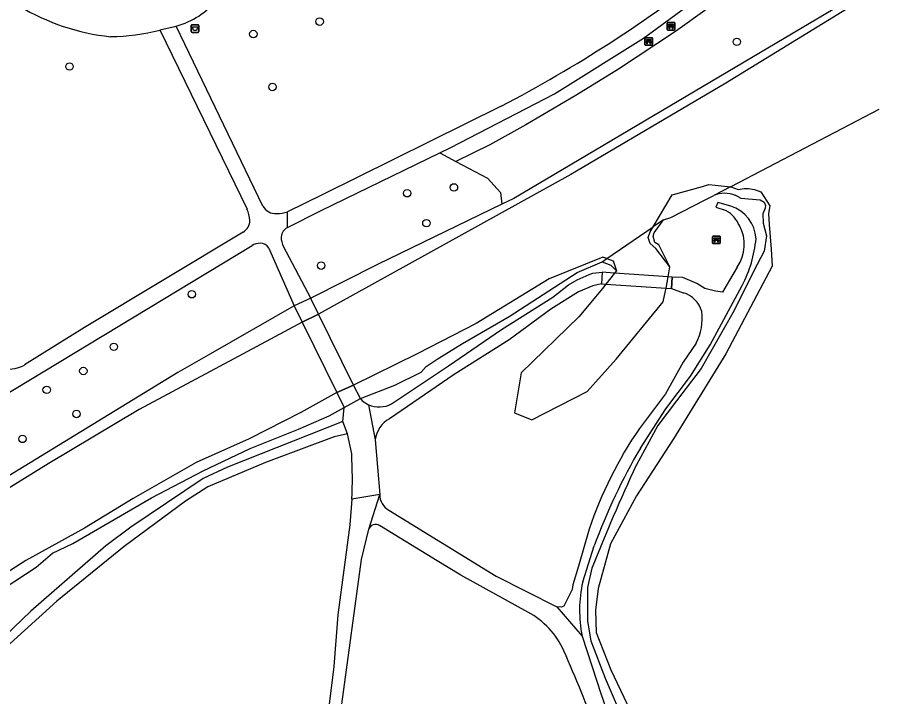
# Model space of a CAD drawing. Extents: x 160356 to 161355, y 381727 to 382845.
# Drawn here: x 161057 to 161171.4, y 381955 to 382044.2 of the extents above; entities that cross this region are included whole.
import ezdxf

# ---------------------------------------------------------------- set-up
doc = ezdxf.new("R2010")
doc.units = 0
for name, color, linetype in [('IMGEO_Afvalbak', 7, 'Continuous'), ('IMGEO_Bank', 7, 'Continuous'), ('IMGEO_Boom', 7, 'Continuous'), ('IMGEO_Dek', 7, 'Continuous'), ('IMGEO_Groenvoorziening', 7, 'Continuous'), ('IMGEO_Loofbos', 7, 'Continuous'), ('IMGEO_Meer_plas_ven_vijver', 7, 'Continuous'), ('IMGEO_Oever', 7, 'Continuous'), ('IMGEO_Voetpad_gesloten', 7, 'Continuous'), ('IMGEO_Voetpad_halfverhard', 7, 'Continuous'), ('IMGEO_Voetpad_open', 7, 'Continuous'), ('IMGEO_Waterloop', 7, 'Continuous')]:
    doc.layers.add(name, color=color, linetype=linetype)

msp = doc.modelspace()

# ---------------------------------------------------------------- linework, layer by layer
at = {"layer": 'IMGEO_Afvalbak'}
for p, q in [((161079.84, 382042.3), (161079.84, 382043.1)), ((161079.84, 382043.1), (161079.84, 382042.3)), ((161079.94, 382043.2), (161080.73, 382043.2)), ((161080.73, 382043.2), (161079.94, 382043.2)), ((161080.83, 382043.1), (161080.83, 382042.3)), ((161080.83, 382042.3), (161080.83, 382043.1)), ((161080.73, 382042.2), (161079.94, 382042.2)), ((161079.94, 382042.2), (161080.73, 382042.2))]:
    msp.add_line(p, q, dxfattribs=at)
msp.add_lwpolyline([(161079.99, 382042.92), (161080.69, 382042.92), (161080.54, 382042.44), (161080.14, 382042.44), (161079.99, 382042.92)], dxfattribs=at)
for centre, start, end in [((161079.94, 382043.1), 90, 180), ((161079.94, 382043.1), 90, 180), ((161080.73, 382043.1), 0, 90), ((161080.73, 382043.1), 360, 90), ((161079.94, 382042.3), 180, 270), ((161079.94, 382042.3), 180, 270), ((161080.73, 382042.3), 270, 0), ((161080.73, 382042.3), 270, 0)]:
    msp.add_arc(centre, 0.1, start, end, dxfattribs=at)
at = {"layer": 'IMGEO_Bank'}
for p, q in [((161142.31, 382042.57), (161142.31, 382043.42)), ((161142.31, 382043.42), (161142.31, 382042.57)), ((161142.39, 382043.5), (161143.23, 382043.5)), ((161143.23, 382043.5), (161142.39, 382043.5)), ((161142.62, 382043.01), (161142.62, 382043.11)), ((161143.01, 382042.9), (161142.62, 382042.9)), ((161142.95, 382043.12), (161142.67, 382043.12)), ((161142.67, 382043.11), (161142.67, 382043.01)), ((161142.67, 382043), (161142.95, 382043)), ((161142.96, 382043.01), (161142.96, 382043.11)), ((161143, 382043.11), (161143, 382043.01)), ((161143.31, 382043.43), (161143.31, 382042.58)), ((161143.31, 382042.58), (161143.31, 382043.43)), ((161143.24, 382042.5), (161142.4, 382042.5)), ((161142.4, 382042.5), (161143.24, 382042.5)), ((161139.38, 382040.58), (161139.38, 382041.42)), ((161139.38, 382041.42), (161139.38, 382040.58)), ((161139.45, 382041.5), (161140.29, 382041.5)), ((161140.29, 382041.5), (161139.45, 382041.5)), ((161140.07, 382040.9), (161139.68, 382040.9)), ((161139.69, 382041.01), (161139.69, 382041.11)), ((161139.73, 382041.11), (161139.73, 382041.01)), ((161140.02, 382041.12), (161139.74, 382041.12)), ((161139.74, 382041), (161140.02, 382041)), ((161140.02, 382041.01), (161140.02, 382041.11)), ((161140.07, 382041.11), (161140.07, 382041.01)), ((161140.38, 382041.43), (161140.38, 382040.59)), ((161140.38, 382040.59), (161140.38, 382041.43)), ((161140.3, 382040.5), (161139.46, 382040.5)), ((161139.46, 382040.5), (161140.3, 382040.5)), ((161148.33, 382015.45), (161149.18, 382015.45)), ((161149.18, 382015.45), (161148.33, 382015.45)), ((161148.26, 382014.53), (161148.26, 382015.37)), ((161148.26, 382015.37), (161148.26, 382014.53)), ((161149.19, 382014.46), (161148.34, 382014.46)), ((161148.34, 382014.46), (161149.19, 382014.46)), ((161148.96, 382014.85), (161148.56, 382014.85)), ((161148.57, 382014.96), (161148.57, 382015.07)), ((161148.61, 382015.07), (161148.61, 382014.96)), ((161148.9, 382015.07), (161148.62, 382015.07)), ((161148.62, 382014.96), (161148.9, 382014.96)), ((161148.91, 382014.96), (161148.91, 382015.07)), ((161148.95, 382015.07), (161148.95, 382014.96)), ((161149.26, 382015.38), (161149.26, 382014.54)), ((161149.26, 382014.54), (161149.26, 382015.38))]:
    msp.add_line(p, q, dxfattribs=at)
for points in [[(161142.56, 382042.9), (161142.42, 382042.9), (161142.53, 382043), (161142.62, 382043)], [(161142.62, 382043.12), (161142.53, 382043.12), (161142.53, 382043.28), (161143.09, 382043.28), (161143.09, 382043.12), (161143.01, 382043.12)], [(161142.61, 382042.89), (161142.61, 382042.68), (161142.57, 382042.68), (161142.57, 382042.89)], [(161143.01, 382043), (161143.09, 382043), (161143.21, 382042.9), (161143.07, 382042.9)], [(161143.06, 382042.89), (161143.06, 382042.68), (161143.02, 382042.68), (161143.02, 382042.89)], [(161139.62, 382040.9), (161139.48, 382040.9), (161139.59, 382041), (161139.68, 382041)], [(161139.68, 382041.12), (161139.59, 382041.12), (161139.59, 382041.28), (161140.16, 382041.28), (161140.16, 382041.12), (161140.07, 382041.12)], [(161139.67, 382040.89), (161139.67, 382040.69), (161139.63, 382040.69), (161139.63, 382040.89)], [(161140.07, 382041), (161140.16, 382041), (161140.27, 382040.9), (161140.13, 382040.9)], [(161140.12, 382040.89), (161140.12, 382040.69), (161140.08, 382040.69), (161140.08, 382040.89)], [(161148.51, 382014.85), (161148.36, 382014.85), (161148.48, 382014.96), (161148.56, 382014.96)], [(161148.56, 382015.07), (161148.48, 382015.07), (161148.48, 382015.23), (161149.04, 382015.23), (161149.04, 382015.07), (161148.96, 382015.07)], [(161148.56, 382014.85), (161148.56, 382014.64), (161148.51, 382014.64), (161148.51, 382014.85)], [(161148.96, 382014.96), (161149.04, 382014.96), (161149.15, 382014.85), (161149.01, 382014.85)], [(161149.01, 382014.85), (161149.01, 382014.64), (161148.96, 382014.64), (161148.96, 382014.85)]]:
    msp.add_lwpolyline(points, dxfattribs=at)
for centre, radius, start, end in [((161142.39, 382043.42), 0.0779, 92.4484, 184.2845), ((161142.39, 382043.42), 0.0779, 92.4484, 184.2845), ((161142.56, 382042.89), 0.00671, 2.8957, 87.1043), ((161142.62, 382042.89), 0.00671, 92.8957, 177.1043), ((161142.62, 382043.11), 0.00671, 2.8957, 87.1043), ((161142.62, 382043.01), 0.00671, 272.8957, 357.1043), ((161142.67, 382043.11), 0.00671, 92.8957, 177.1043), ((161142.67, 382043.01), 0.00671, 182.8957, 267.1043), ((161142.95, 382043.11), 0.00671, 2.8957, 87.1043), ((161142.95, 382043.01), 0.00671, 272.8957, 357.1043), ((161143.01, 382043.11), 0.00671, 92.8957, 177.1043), ((161143.01, 382043.01), 0.00671, 182.8957, 267.1043), ((161143.01, 382042.89), 0.00671, 2.8957, 87.1043), ((161143.07, 382042.89), 0.00671, 92.8957, 177.1043), ((161143.24, 382043.42), 0.0779, 2.4484, 94.2845), ((161143.24, 382043.42), 0.0779, 2.4484, 94.2845), ((161142.39, 382042.58), 0.0779, 182.4484, 274.2845), ((161142.39, 382042.58), 0.0779, 182.4484, 274.2845), ((161143.24, 382042.58), 0.0779, 272.4484, 4.2845), ((161143.24, 382042.58), 0.0779, 272.4484, 4.2845), ((161139.46, 382041.42), 0.0779, 92.4484, 184.2845), ((161139.46, 382041.42), 0.0779, 92.4484, 184.2845), ((161139.46, 382040.58), 0.0779, 182.4484, 274.2845), ((161139.46, 382040.58), 0.0779, 182.4484, 274.2845), ((161139.62, 382040.89), 0.00671, 2.8957, 87.1043), ((161139.68, 382040.89), 0.00671, 92.8957, 177.1043), ((161139.68, 382041.11), 0.00671, 2.8957, 87.1043), ((161139.68, 382041.01), 0.00671, 272.8957, 357.1043), ((161139.74, 382041.11), 0.00671, 92.8957, 177.1043), ((161139.74, 382041.01), 0.00671, 182.8957, 267.1043), ((161140.02, 382041.11), 0.00671, 2.8957, 87.1043), ((161140.02, 382041.01), 0.00671, 272.8957, 357.1043), ((161140.07, 382041.11), 0.00671, 92.8957, 177.1043), ((161140.07, 382041.01), 0.00671, 182.8957, 267.1043), ((161140.07, 382040.89), 0.00671, 2.8957, 87.1043), ((161140.13, 382040.89), 0.00671, 92.8957, 177.1043), ((161140.3, 382041.42), 0.0779, 2.4484, 94.2845), ((161140.3, 382041.42), 0.0779, 2.4484, 94.2845), ((161140.3, 382040.58), 0.0779, 272.4484, 4.2845), ((161140.3, 382040.58), 0.0779, 272.4484, 4.2845), ((161148.34, 382015.38), 0.0779, 92.4484, 184.2845), ((161148.34, 382015.38), 0.0779, 92.4484, 184.2845), ((161149.18, 382015.38), 0.0779, 2.4484, 94.2845), ((161149.18, 382015.38), 0.0779, 2.4484, 94.2845), ((161148.34, 382014.53), 0.0779, 182.4484, 274.2845), ((161148.34, 382014.53), 0.0779, 182.4484, 274.2845), ((161148.51, 382014.85), 0.00671, 2.8957, 87.1043), ((161148.56, 382015.07), 0.00671, 2.8957, 87.1043), ((161148.56, 382014.96), 0.00671, 272.8957, 357.1043), ((161148.56, 382014.85), 0.00671, 92.8957, 177.1043), ((161148.62, 382015.07), 0.00671, 92.8957, 177.1043), ((161148.62, 382014.96), 0.00671, 182.8957, 267.1043), ((161148.9, 382015.07), 0.00671, 2.8957, 87.1043), ((161148.9, 382014.96), 0.00671, 272.8957, 357.1043), ((161148.96, 382015.07), 0.00671, 92.8957, 177.1043), ((161148.96, 382014.96), 0.00671, 182.8957, 267.1043), ((161148.96, 382014.85), 0.00671, 2.8957, 87.1043), ((161149.01, 382014.85), 0.00671, 92.8957, 177.1043), ((161149.18, 382014.53), 0.0779, 272.4484, 4.2845), ((161149.18, 382014.53), 0.0779, 272.4484, 4.2845)]:
    msp.add_arc(centre, radius, start, end, dxfattribs=at)
at = {"layer": 'IMGEO_Boom'}
for centre in [(161096.68, 382043.61), (161087.98, 382041.98), (161151.44, 382040.95), (161063.85, 382037.72), (161090.49, 382035.03), (161114.31, 382021.84), (161108.17, 382021.07), (161110.7, 382017.14), (161096.88, 382011.57), (161079.91, 382007.81), (161069.67, 382000.9), (161065.67, 381997.73), (161060.86, 381995.26), (161064.77, 381992.09), (161057.68, 381988.81)]:
    msp.add_circle(centre, 0.489, dxfattribs=at)
at = {"layer": 'IMGEO_Dek'}
for points in [[(161133.78, 382010.69), (161133.68, 382009.18), (161134.25, 382009.14), (161142.15, 382008.63), (161142.86, 382008.58), (161142.97, 382010.06), (161142.41, 382010.1), (161135.4, 382010.58)], [(161096.55, 382005.18), (161095.57, 382007.16), (161095.51, 382007.28), (161093.32, 382006.28), (161094.37, 382004.15), (161098.95, 381994.89), (161099.91, 381992.95), (161102.04, 381994.1), (161101.15, 381995.88)]]:
    msp.add_lwpolyline(points, close=True, dxfattribs=at)
at = {"layer": 'IMGEO_Groenvoorziening'}
for points in [[(161266.46, 382135.75), (161264.83, 382135.54), (161262.69, 382134.79), (161261.83, 382134.49), (161259.67, 382133.35), (161257.05, 382132.28), (161255.26, 382131.74), (161254.79, 382131.53), (161253.98, 382131), (161251.8, 382129.09), (161246.77, 382123.77), (161242.16, 382118.89), (161215.66, 382091.68), (161200.86, 382075.88), (161180.91, 382056.86), (161175.34, 382052.28), (161171.68, 382049.75), (161122.17, 382020.39), (161120.6, 382019.63)], [(161151.69, 382048.29), (161143.4, 382042.31), (161135.93, 382037.38), (161130.46, 382033.98), (161123.76, 382030.06), (161119.03, 382027.45), (161114.54, 382025.26)], [(161112.44, 382026.36), (161114.54, 382025.26)], [(161114.54, 382025.26), (161118.71, 382023.05), (161120.43, 382021.19), (161120.6, 382019.63)], [(161120.6, 382019.63), (161104.29, 382011.71), (161095.51, 382007.28)], [(161093.32, 382006.28), (161082.36, 382000), (161078.09, 381997.55), (161049.65, 381980.15), (161041.82, 381976.53)], [(161035.79, 381947.64), (161037.43, 381951.94), (161040.64, 381955.03), (161046.45, 381961.25), (161049.91, 381964.09), (161051.69, 381966.56), (161053.71, 381968.2), (161059.48, 381971.98), (161061.6, 381973.8), (161064.29, 381975.08), (161074.62, 381981.06), (161081.41, 381984.6), (161087.56, 381987.54), (161093.93, 381990.1), (161097.92, 381991.86), (161099.91, 381992.95)]]:
    msp.add_lwpolyline(points, dxfattribs=at)
at = {"layer": 'IMGEO_Loofbos'}
for points in [[(161151.26, 382020.8), (161151.98, 382020.44), (161154.5, 382020.19), (161155.01, 382019.9), (161155.2, 382019.47), (161155.18, 382019.1), (161154.85, 382018.36), (161154.89, 382017.16), (161155.35, 382015.49), (161155.03, 382013.47), (161153.67, 382010.9), (161151.11, 382005.68), (161146.75, 381998.08), (161143.52, 381993.82), (161141.06, 381990.59), (161138.22, 381985.34)], [(161141.83, 382017.59), (161142.79, 382017.88), (161147.29, 382020.23), (161148.42, 382020.77)], [(161142.64, 382011.4), (161141.19, 382014.28), (161140.67, 382014.59), (161140.45, 382015.43), (161140.6, 382015.86), (161141.83, 382017.59)], [(161102.04, 381994.1), (161106.56, 381995.88), (161110.01, 381997.59), (161110.66, 381998.34), (161112.1, 381999.28), (161115.43, 382001.35), (161121.55, 382004.89), (161130.48, 382010.68), (161133.77, 382012.08)], [(161133.77, 382012.08), (161134.92, 382011.65), (161135.64, 382010.88)], [(161132.41, 381971.83), (161131.82, 381969.29), (161131.85, 381964.9), (161132.3, 381962.3), (161134.16, 381957.41), (161136.85, 381951.19), (161141.22, 381942.5)]]:
    msp.add_lwpolyline(points, dxfattribs=at)
for centre, radius, start, end in [((161149.88, 382017.49), 3.58, 67.4299, 114.1033), ((161386.36, 381870.81), 273.3, 155.2228, 158.3074)]:
    msp.add_arc(centre, radius, start, end, dxfattribs=at)
at = {"layer": 'IMGEO_Meer_plas_ven_vijver'}
for points in [[(161142.64, 382011.4), (161140.83, 382013.83), (161140.07, 382014.46), (161139.82, 382015.26), (161140.08, 382016.02), (161140.45, 382016.65)], [(161140.45, 382016.65), (161140.47, 382016.67)], [(161134.39, 382012.5), (161134.38, 382012.51)], [(161134.39, 382012.5), (161135.2, 382012.2), (161135.64, 382010.88)], [(161135.64, 382010.88), (161135.4, 382010.58), (161134.25, 382009.14), (161133.8, 382008.58), (161130.71, 382004.83), (161123.12, 381997.48), (161122.27, 381992.24), (161124.54, 381991.32), (161131.79, 381995.05), (161135.61, 381999.27), (161141.77, 382006.82), (161142.09, 382008.27), (161142.15, 382008.63), (161142.41, 382010.1), (161142.64, 382011.4)]]:
    msp.add_lwpolyline(points, dxfattribs=at)
at = {"layer": 'IMGEO_Oever'}
for points in [[(161150.62, 382021.92), (161148.42, 382020.77)], [(161141.83, 382017.59), (161140.45, 382016.65)], [(161133.77, 382012.08), (161134.39, 382012.5)]]:
    msp.add_lwpolyline(points, dxfattribs=at)
at = {"layer": 'IMGEO_Voetpad_gesloten'}
for points in [[(161112.44, 382026.36), (161113.8, 382027.03), (161127.49, 382034.12), (161139.2, 382041.43), (161148.81, 382048.53), (161160.7, 382057.69)], [(161075.73, 382042.51), (161077.85, 382043.02)], [(161089.23, 382019.38), (161077.85, 382043.02)], [(161075.73, 382042.51), (161087.15, 382019)], [(161120.5, 382032.49), (161097.02, 382020.88), (161092.48, 382018.63)], [(161092.46, 382016.59), (161096.87, 382018.81), (161112.44, 382026.36)], [(161092.46, 382016.59), (161092.48, 382018.63)], [(161086.63, 382015.97), (161065.82, 382003.45), (161057.93, 381998.52)], [(161044.16, 381988.26), (161048.86, 381990.68), (161087.81, 382014.21)], [(161090, 382013.88), (161090.26, 382013.27), (161093.32, 382006.28)], [(161095.51, 382007.28), (161091.94, 382014.06)], [(161095.51, 382007.28), (161093.32, 382006.28)], [(161094.37, 382004.15), (161096.55, 382005.18)], [(161101.15, 381995.88), (161096.55, 382005.18)], [(161094.37, 382004.15), (161098.95, 381994.89)], [(161098.95, 381994.89), (161101.15, 381995.88)], [(161098.95, 381994.89), (161099.91, 381992.95), (161102.04, 381994.1), (161101.15, 381995.88)]]:
    msp.add_lwpolyline(points, dxfattribs=at)
for centre, radius, start, end in [((161037.15, 382191.95), 179.93, 297.5943, 308.2049), ((161074.94, 382053.48), 10.86, 285.5952, 319.8882), ((161072.22, 382070.29), 28.81, 238.7659, 264.083), ((161068.73, 382069.93), 28.3, 271.0522, 284.3234), ((161083.59, 382017.27), 3.95, 3.5561, 25.9462), ((161090.96, 382020.38), 1.99, 209.952, 272.4822), ((161090.89, 382023.62), 5.23, 271.6404, 287.6083), ((161085.83, 382017.49), 1.71, 297.9642, 1.0724), ((161093.2, 382015.19), 1.58, 117.7886, 174.3218), ((161089.05, 382011.85), 2.67, 93.8034, 117.7169), ((161088.9, 382013.23), 1.28, 30.6066, 91.2497), ((161094.36, 382015.33), 2.73, 179.6741, 207.8337), ((161055.9, 382002.12), 4.14, 251.8498, 299.4725)]:
    msp.add_arc(centre, radius, start, end, dxfattribs=at)
at = {"layer": 'IMGEO_Voetpad_halfverhard'}
for points in [[(161150.65, 382019.38), (161148.94, 382019.86), (161148.67, 382019.25), (161150.06, 382018.79)], [(161151.5, 382011.38), (161150.5, 382009.64), (161149.56, 382008.1), (161148.66, 382008.21), (161147.25, 382008.55), (161146.18, 382009.22), (161144.36, 382010.03), (161142.97, 382010.06), (161142.86, 382008.58), (161144.41, 382007.99)], [(161106.13, 381993.44), (161113.59, 381998.4), (161120.55, 382003.2), (161127.31, 382007.41), (161129.36, 382009.03), (161130.47, 382009.71), (161132.04, 382010.4), (161132.55, 382010.56), (161133.78, 382010.69), (161133.68, 382009.18), (161132.55, 382008.9), (161130.65, 382008.12), (161127.04, 382005.87), (161121.56, 382001.82), (161114.35, 381997.25), (161105.85, 381991.46)], [(161138.78, 381987.59), (161142.13, 381992.75), (161145.34, 381997.07), (161147.93, 382001.18), (161152.15, 382008.95)], [(161146.12, 382001.38), (161144.41, 381998.87), (161142.1, 381994.73), (161138.65, 381990.17)], [(161099.91, 381992.95), (161102.04, 381994.1)], [(161102.04, 381994.1), (161102.28, 381993.82), (161103.1, 381993.31)], [(161099.73, 381991.1), (161099.91, 381992.95)], [(161103.1, 381993.31), (161103.98, 381988.68)], [(161099.73, 381991.1), (161084.57, 381985.11), (161081.39, 381983.63), (161071.92, 381977.23), (161068.63, 381974.79), (161058.78, 381966.21), (161048.4, 381956.26)], [(161100.34, 381989.48), (161099.73, 381991.1)], [(161100.34, 381989.48), (161098.59, 381989.09), (161089.57, 381985.72), (161082.01, 381982.51), (161079.06, 381980.63), (161071.03, 381974.69), (161062.18, 381967.51), (161055.59, 381961.52), (161048.95, 381955.21)], [(161100.9, 381986.85), (161100.34, 381989.48)], [(161103.98, 381988.68), (161104.57, 381981.51)], [(161104.57, 381981.51), (161100.92, 381980.88)], [(161103.13, 381976.95), (161104.57, 381981.51)], [(161100.92, 381980.88), (161100.66, 381977.55), (161099.08, 381965.71), (161098.53, 381958.94), (161097.74, 381952.58), (161097.16, 381948.98)], [(161105.75, 381979.46), (161119.84, 381970.77), (161127.8, 381966.75)], [(161098.07, 381945.13), (161099.12, 381949.93), (161099.61, 381953.98), (161102.18, 381973), (161103.13, 381976.95)], [(161124.02, 381966.08), (161115.23, 381970.93), (161112.09, 381972.81), (161104.54, 381977.46)], [(161132.06, 381976.98), (161130.64, 381972.11), (161129.93, 381969.63), (161129.81, 381969.03), (161128.74, 381966.85), (161128.37, 381966.73), (161127.8, 381966.75)], [(161131.21, 381970.04), (161132.73, 381974.76)], [(161127.8, 381966.75), (161131.14, 381962.92)], [(161131.14, 381962.92), (161133.64, 381955.23), (161136.01, 381948.5)]]:
    msp.add_lwpolyline(points, dxfattribs=at)
for centre, radius, start, end in [((161149.21, 382014.84), 4.76, 3.1036, 72.4052), ((161147.87, 382015.11), 4.27, 23.5567, 59.2636), ((161147.26, 382014.33), 5.17, 325.1434, 28.7593), ((161136.99, 382016.78), 17.06, 332.6805, 354.3387), ((161143.42, 382004.58), 3.56, 15.7558, 73.8215), ((161139.75, 382004.64), 7.15, 332.9373, 7.2951), ((161104.49, 381996.38), 3.37, 245.6469, 299.1155), ((161107.53, 381988.31), 3.57, 118.0973, 174.0859), ((161183.35, 381959.63), 54.14, 145.6497, 161.3071), ((161043.94, 381983.67), 57.04, 357.1955, 3.1888), ((161206.51, 381947.77), 78.57, 149.5453, 159.9041), ((161106.9, 381981.49), 2.33, 179.5356, 240.5244), ((161104.06, 381976.59), 0.996, 60.9532, 158.9544), ((161147.95, 381966.3), 17.15, 167.4358, 191.3719), ((161118.87, 381956.56), 10.82, 24.1456, 61.6079), ((160839.02, 381835.49), 315.74, 21.3122, 23.4207)]:
    msp.add_arc(centre, radius, start, end, dxfattribs=at)
at = {"layer": 'IMGEO_Voetpad_open'}
for points in [[(161133.78, 382010.69), (161133.68, 382009.18), (161134.25, 382009.14), (161142.15, 382008.63), (161142.86, 382008.58), (161142.97, 382010.06), (161142.41, 382010.1), (161135.4, 382010.58), (161133.78, 382010.69)], [(161096.55, 382005.18), (161095.57, 382007.16), (161095.51, 382007.28), (161093.32, 382006.28), (161094.37, 382004.15)]]:
    msp.add_lwpolyline(points, dxfattribs=at)
at = {"layer": 'IMGEO_Waterloop'}
for points in [[(161166.63, 382045.71), (161150, 382035.52), (161129.64, 382023.54), (161096.55, 382005.18), (161094.37, 382004.15), (161086.65, 382000), (161072.99, 381992.66), (161061.05, 381985.54), (161050.56, 381979.08), (161038.77, 381973.74), (161035.81, 381972.15), (161034.44, 381971.13), (161028.36, 381967.27)], [(161170.09, 382032.09), (161150.64, 382021.92)], [(161150.64, 382021.92), (161151.63, 382021.55), (161152.4, 382021.7), (161152.96, 382021.7), (161153.75, 382021.56), (161154.6, 382021.25), (161155.78, 382019.44), (161155.62, 382018.42), (161155.7, 382016.97), (161155.94, 382013.73), (161156.1, 382011.51), (161150, 382000), (161143.14, 381988.83), (161138.26, 381981.35), (161134.87, 381975.05), (161133.25, 381969.15), (161132.87, 381966.32), (161132.99, 381963.38), (161134.89, 381958.49), (161137.46, 381953.13), (161141.53, 381945.33), (161143.82, 381941.64)], [(161140.47, 382016.67), (161142.97, 382020.85), (161146.92, 382021.97), (161147.76, 382022.21), (161148.59, 382022.13), (161150.62, 382021.92)], [(161150.62, 382021.92), (161150.63, 382021.92), (161150.64, 382021.92)], [(161134.38, 382012.51), (161140.47, 382016.67)], [(161134.38, 382012.51), (161133.87, 382012.7), (161126.81, 382009.85), (161117.23, 382003.98), (161109.49, 382000), (161101.15, 381995.88), (161098.95, 381994.89), (161094.21, 381992.27), (161087.45, 381988.83), (161080.49, 381985.71), (161072.21, 381980.99), (161065.82, 381977.08), (161058.13, 381972.86), (161051.55, 381968.66)]]:
    msp.add_lwpolyline(points, dxfattribs=at)

doc.saveas('drawing.dxf')
